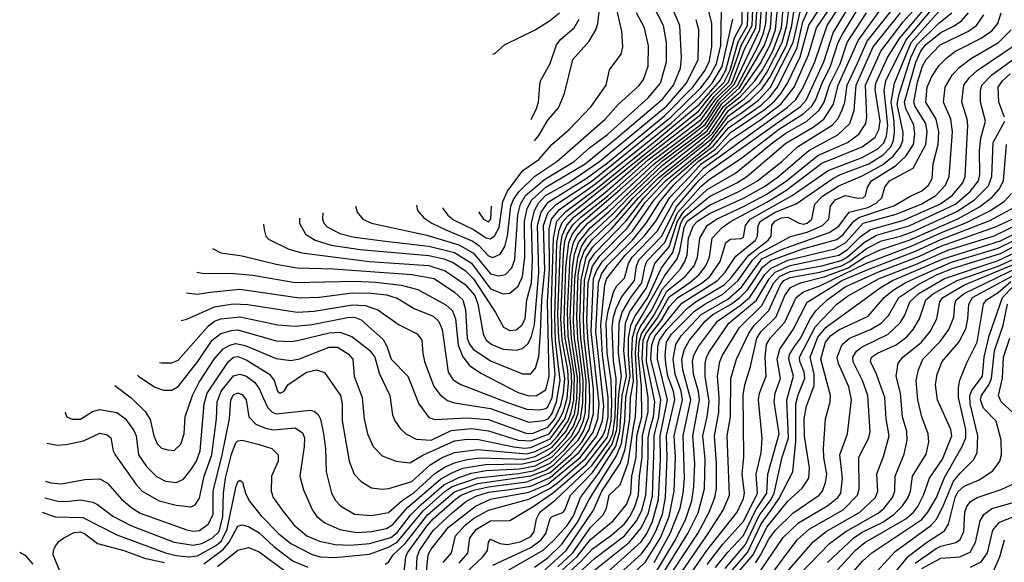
# Model space of a CAD drawing. Extents: x 997028 to 1115134, y 536408 to 618974.
# Tile 284 of 473: x 1014268 to 1018903, y 591760 to 594313. Entities that reach past the tile are written whole.
import ezdxf

# ---------------------------------------------------------------- set-up
doc = ezdxf.new("R2010")
doc.units = 0

msp = doc.modelspace()

# ---------------------------------------------------------------- linework, layer by layer
at = {"layer": '0CON10XD'}
for points in [[(1016692.3, 593742.6), (1016712.5, 593767.5), (1016755, 593840.4), (1016805, 593898.5), (1016832.3, 593965), (1016871.5, 594125), (1016948.9, 594211.1), (1016980.6, 594265), (1016989.3, 594295), (1017020.5, 594549.5)], [(1015027.6, 592898.2), (1015055, 592903.2), (1015185, 592961.6), (1015273.8, 592976.2), (1015342.6, 592972.6), (1015575, 592936.8), (1015655, 592940.9), (1015835, 592971.4), (1015895, 592967.6), (1015955, 592947.7), (1016055, 592877.5), (1016139.6, 592835), (1016161.2, 592805), (1016166.6, 592743.4), (1016174.1, 592705), (1016217.5, 592587.5), (1016247.2, 592547.2), (1016281.7, 592521.7), (1016315, 592509.8), (1016485, 592483.2), (1016665, 592419.4), (1016735, 592426.9), (1016755.4, 592435), (1016775, 592460.7), (1016795.3, 592514.7), (1016812.8, 592615), (1016791.4, 592801.4), (1016787, 592915), (1016797.6, 593262.4), (1016807.6, 593322.4), (1016822.1, 593357.9), (1016850.5, 593389.5), (1017465, 593884), (1017527.8, 593962.2), (1017585, 594019.4), (1017612.4, 594075), (1017650.5, 594209.5), (1017694.5, 594285), (1017702.2, 594485)], [(1015988.6, 591751.4), (1016005, 591760.5), (1016025.9, 591795), (1016082.3, 591847.7), (1016189.8, 591985), (1016315, 592091.7), (1016425, 592130.7), (1016675, 592166.2), (1016745, 592193.6), (1016785, 592220.3), (1016897.7, 592335), (1016922.9, 592377.1), (1016946.8, 592445), (1016952.8, 592515), (1016950.9, 592595), (1016925.3, 592814.7), (1016921.8, 592905), (1016926.8, 593085), (1016949.9, 593175), (1016975.1, 593215), (1017123.4, 593366.6), (1017206.6, 593475), (1017304.3, 593575), (1017429.8, 593675), (1017525, 593752), (1017605, 593860.3), (1017706.4, 593933.6), (1017762.4, 593987.6), (1017799.7, 594040.3), (1017878.2, 594191.8), (1017903.1, 594285), (1017935, 594501.6)], [(1017145.8, 593005), (1017197.6, 593075), (1017212, 593155), (1017222, 593178), (1017306.1, 593263.9), (1017365.4, 593404.6), (1017475, 593528.1), (1017515, 593562.7), (1017662.2, 593657.8), (1017845, 593799), (1017955, 593868.2), (1017995.6, 593905), (1018014.7, 593935), (1018045.5, 594014.5), (1018085.9, 594095), (1018121.2, 594205), (1018141.5, 594245), (1018287.3, 594485)], [(1014373.7, 591996.3), (1014435, 591973.9), (1014565, 591970.5), (1014725, 591889.7), (1014954.7, 591804.7), (1015005, 591791.5), (1015065, 591786), (1015105, 591790), (1015195, 591840.7), (1015218.6, 591861.4), (1015244.6, 591915), (1015285, 592111.2), (1015295, 592138), (1015305, 592146.2), (1015316.6, 592136.6), (1015330.8, 592085), (1015348.5, 592048.5), (1015405, 591978.2), (1015486.8, 591895), (1015545, 591848.4), (1015645, 591796.2), (1015685, 591786.1), (1015752.1, 591782.1), (1015915, 591797.9), (1016005, 591831.5), (1016045, 591855.3), (1016167.2, 592002.7), (1016271.5, 592095), (1016304, 592116), (1016423.3, 592156.7), (1016617.2, 592177.2), (1016685, 592190.4), (1016765, 592226.9), (1016835, 592290.7), (1016899.1, 592370.9), (1016922.5, 592425), (1016931.7, 592468.3), (1016934.4, 592615), (1016909.8, 592815), (1016905.7, 592905), (1016910.9, 593089.1), (1016935.6, 593195), (1016966.6, 593243.4), (1017058.1, 593331.9), (1017181, 593475), (1017275, 593569), (1017485, 593734.9), (1017530.6, 593779.4), (1017604.4, 593885), (1017679.4, 593940.6), (1017752.4, 594015), (1017785.4, 594064.6), (1017857.6, 594205), (1017880.2, 594285), (1017904, 594475)], [(1014395.7, 592319.7), (1014445, 592311.6), (1014486.4, 592313.6), (1014567.9, 592332.1), (1014645, 592366.7), (1014679.7, 592359.7), (1014696.9, 592345), (1014708.5, 592285), (1014717.9, 592265), (1014815.9, 592125.9), (1014845, 592093.9), (1014925, 592049.8), (1015005, 592028.6), (1015075, 592020.8), (1015095, 592030.9), (1015115, 592061.1), (1015136.6, 592165), (1015172.6, 592265), (1015195.2, 592435), (1015198.5, 592515), (1015217, 592565), (1015275, 592637.5), (1015305, 592645.2), (1015335.4, 592635), (1015375, 592605.3), (1015397.5, 592575), (1015412.8, 592537.2), (1015436, 592486), (1015455, 592467.7), (1015475, 592458.8), (1015635, 592475.9), (1015655, 592470.8), (1015673.8, 592455), (1015683.8, 592433.8), (1015698.6, 592365), (1015707.4, 592295), (1015710.8, 592185), (1015736.5, 592085), (1015755, 592050.5), (1015779.1, 592025), (1015845, 591985.8), (1015925, 591979.3), (1016005, 591994.8), (1016069, 592051), (1016125, 592088.6), (1016222.1, 592177.9), (1016271, 592209), (1016320.2, 592229.8), (1016375, 592244.1), (1016435, 592250.9), (1016645, 592245.4), (1016695, 592256.9), (1016775, 592301.4), (1016838.8, 592375), (1016879.7, 592455), (1016891.5, 592528.5), (1016894.2, 592625), (1016865.8, 592815), (1016860.3, 592915), (1016870.5, 593145), (1016880.7, 593209.3), (1016898.5, 593265), (1016955, 593335.4), (1017041.2, 593408.8), (1017293.2, 593646.8), (1017475, 593781.5), (1017505, 593809.8), (1017573.4, 593916.6), (1017657.1, 593992.9), (1017775, 594193.7), (1017802.2, 594275), (1017814.5, 594435)], [(1014483.2, 592466.9), (1014482.5, 592465), (1014490, 592445), (1014515, 592433.8), (1014553.8, 592433.8), (1014610.3, 592469.8), (1014645, 592478.2), (1014724.8, 592464.8), (1014765, 592436.7), (1014805, 592379.2), (1014816.1, 592355), (1014827.4, 592265), (1014865, 592210.7), (1014912.8, 592162.8), (1014955, 592142.1), (1015005, 592134.7), (1015038.9, 592151.1), (1015074.3, 592195), (1015100, 592235), (1015118.2, 592285), (1015137.3, 592505), (1015150.6, 592555), (1015251.7, 592705), (1015275, 592724.4), (1015295, 592727.5), (1015335, 592713), (1015444.1, 592645), (1015466.2, 592615), (1015482.5, 592565), (1015495, 592555.8), (1015513.8, 592565), (1015530, 592595), (1015618.2, 592655), (1015665, 592666), (1015703.6, 592653.6), (1015778.1, 592545), (1015786.1, 592505), (1015786.8, 592425), (1015818.8, 592235), (1015842.1, 592175), (1015875, 592139.4), (1015925, 592110.5), (1015975, 592103.8), (1016006.4, 592106.4), (1016115, 592139.5), (1016200.9, 592219.1), (1016257.7, 592252.3), (1016315, 592276.2), (1016425, 592290.2), (1016655, 592270.2), (1016695, 592280.8), (1016765, 592316.1), (1016802.3, 592355), (1016849.5, 592425), (1016865, 592464.5), (1016876.3, 592523.7), (1016880.6, 592635), (1016849.8, 592825), (1016846.7, 592945), (1016860, 593195), (1016875, 593264.5), (1016892.3, 593297.7), (1016942.5, 593355), (1017035, 593430.7), (1017254.8, 593635), (1017495, 593819.2), (1017564.2, 593925), (1017646.7, 594003.3), (1017747.9, 594195), (1017770.3, 594249.7), (1017780.5, 594295), (1017790.8, 594455)], [(1014715.6, 592591.8), (1014793.4, 592533.4), (1014858.7, 592468.7), (1014882.1, 592432.1), (1014899.1, 592355), (1014915, 592317.8), (1014935, 592297.5), (1014965, 592288.5), (1014995, 592285.5), (1015026.9, 592315), (1015042.9, 592365), (1015046.8, 592445), (1015081.1, 592545), (1015113.1, 592606.9), (1015183.8, 592715), (1015226.5, 592763.5), (1015257.8, 592782.2), (1015285, 592789.1), (1015329.9, 592779.9), (1015475, 592719.1), (1015545, 592709.8), (1015585, 592716.5), (1015725, 592771.9), (1015765, 592771.7), (1015815, 592740.2), (1015837.1, 592715), (1015843.5, 592635), (1015881.2, 592535), (1015889.1, 592435), (1015906, 592365), (1015931.8, 592305), (1015975, 592260.9), (1016041.2, 592235), (1016105, 592227.8), (1016166.3, 592263.7), (1016315, 592331.2), (1016375, 592339.6), (1016427.9, 592337.9), (1016595, 592302.7), (1016645, 592297.4), (1016675, 592300.7), (1016765, 592340.4), (1016834.4, 592435), (1016859.2, 592515), (1016867.3, 592605), (1016863.6, 592665), (1016835.9, 592815), (1016830.7, 592895), (1016839.5, 593145), (1016853.6, 593265), (1016871.2, 593305), (1016910.5, 593355), (1017095, 593513.7), (1017254.6, 593655), (1017475, 593820.1), (1017505, 593854.2), (1017555.9, 593934.1), (1017632.5, 594007.5), (1017752.1, 594265), (1017767.8, 594465)], [(1014822.8, 592640), (1014828.2, 592635), (1014905, 592584), (1014945, 592570.4), (1014985, 592569.2), (1015015, 592587.7), (1015107.5, 592705), (1015175, 592804.3), (1015215, 592836.3), (1015265, 592851.2), (1015295, 592853.2), (1015475, 592802.4), (1015545, 592798.8), (1015576.7, 592803.3), (1015725, 592839.4), (1015775, 592841.9), (1015831.9, 592821.9), (1015915, 592757.6), (1015940.6, 592725), (1015960.4, 592650.4), (1016011.3, 592545), (1016023.5, 592453.5), (1016033.8, 592425), (1016059.3, 592389.3), (1016085.6, 592365), (1016135, 592339.3), (1016205, 592334.3), (1016299.5, 592380.5), (1016395, 592389.9), (1016475, 592378.8), (1016615, 592334), (1016675, 592330.8), (1016761, 592365), (1016805.3, 592425), (1016826.5, 592466.5), (1016845, 592531.8), (1016852.1, 592605), (1016848.5, 592665), (1016822, 592805), (1016816.1, 592905), (1016828.2, 593215), (1016835, 593271), (1016846.1, 593303.9), (1016873, 593347), (1016911.5, 593385), (1017035, 593483), (1017227, 593653), (1017476.5, 593843.5), (1017547.2, 593942.8), (1017620.4, 594015), (1017680.7, 594175), (1017733.7, 594275), (1017746.7, 594475)], [(1014926.9, 592700.6), (1014935, 592697.8), (1014985, 592697.8), (1015015, 592711.6), (1015157.5, 592872.5), (1015185, 592894.1), (1015215, 592906.1), (1015305, 592915.2), (1015483, 592877), (1015565, 592871.2), (1015645, 592879), (1015811.9, 592911.9), (1015845, 592913.8), (1015875, 592900.9), (1015978.7, 592808.7), (1015997.2, 592777.2), (1016017, 592715), (1016095.9, 592635), (1016147.3, 592505), (1016195, 592440.9), (1016222, 592432), (1016375, 592439), (1016475, 592431.7), (1016655, 592366.1), (1016685, 592367.8), (1016755, 592395.7), (1016787.6, 592435), (1016815, 592499.1), (1016829, 592555), (1016834.9, 592625), (1016805.6, 592815), (1016801.8, 592928.2), (1016813.8, 593246.2), (1016822.1, 593297.9), (1016843.3, 593346.7), (1016878.9, 593385), (1017025, 593500.1), (1017203.5, 593655), (1017475, 593866.9), (1017537.9, 593952.1), (1017605, 594018.6), (1017649.2, 594140.8), (1017666.4, 594195), (1017715.7, 594285), (1017723.8, 594475)], [(1015053.5, 593027.8), (1015105, 593021.8), (1015165, 593031.5), (1015305, 593045.2), (1015585, 593003.8), (1015677.5, 593007.5), (1015835, 593027.1), (1015925, 593026.9), (1015995, 593017.8), (1016045, 593002.8), (1016125, 592953.6), (1016215, 592917.3), (1016242.1, 592892.1), (1016257.2, 592855), (1016285.9, 592655), (1016308.3, 592618.3), (1016345, 592596.4), (1016565, 592511.1), (1016655, 592479.9), (1016715, 592477.7), (1016745, 592483.9), (1016755, 592492.1), (1016775.5, 592535.5), (1016789.3, 592645), (1016773.6, 592825), (1016772.4, 592985), (1016780.6, 593285), (1016797.2, 593365), (1016839.2, 593410.8), (1016980.5, 593515), (1017251.8, 593735), (1017468.2, 593915), (1017564.5, 594025), (1017592.5, 594075), (1017633, 594227), (1017669.4, 594295), (1017670.2, 594475)], [(1015695.6, 593404.5), (1015693.4, 593375), (1015700.3, 593355), (1015715, 593338.2), (1015775, 593307.6), (1015845, 593290.2), (1015989.9, 593270.1), (1016195, 593247.3), (1016315, 593217.1), (1016395, 593167.8), (1016485, 593046.2), (1016545, 593022.5), (1016575, 593025.7), (1016615, 593059.4), (1016634.9, 593105.1), (1016646.5, 593195), (1016644.6, 593365), (1016657.8, 593425), (1016677, 593463), (1016745.2, 593524.8), (1016930.3, 593635), (1017085, 593761), (1017295, 593939.7), (1017345.4, 594005), (1017379.5, 594085), (1017384.5, 594135.5), (1017375.6, 594285), (1017307.5, 594447.5)], [(1014387, 592063.7), (1014447.1, 592047.1), (1014485, 592045.6), (1014555, 592054.4), (1014612.9, 592042.9), (1014635, 592032.5), (1014707.2, 591977.2), (1014795, 591931), (1014995, 591854.1), (1015085, 591839.7), (1015125, 591848.9), (1015175, 591872.9), (1015206.5, 591905), (1015224.9, 591975), (1015227, 592085), (1015237.1, 592155), (1015265, 592268.8), (1015285, 592321.2), (1015295, 592331.5), (1015315.3, 592334.7), (1015395.7, 592314.3), (1015454.5, 592295), (1015484.6, 592265), (1015485.3, 592235), (1015454.1, 592165), (1015451.9, 592095), (1015461.8, 592065), (1015505, 592003.8), (1015560, 591935), (1015620, 591885), (1015678.9, 591858.9), (1015753.7, 591843.7), (1015825, 591840.5), (1015915, 591848), (1016015, 591877.1), (1016045, 591900.7), (1016107.7, 591982.3), (1016157.7, 592032.3), (1016265, 592124.6), (1016335, 592159.6), (1016395, 592179.9), (1016465, 592192.2), (1016620.4, 592199.6), (1016695, 592214.4), (1016775, 592256.5), (1016866.7, 592353.3), (1016907.9, 592435), (1016919.3, 592510.7), (1016920.5, 592615), (1016895, 592815), (1016890.4, 592915), (1016898, 593112), (1016909, 593175), (1016926.3, 593223.7), (1016963, 593277), (1017076.1, 593383.9), (1017156.3, 593475), (1017285, 593599.3), (1017515, 593781.2), (1017595, 593899.3), (1017660.7, 593949.3), (1017729.3, 594025), (1017765, 594076.2), (1017813.3, 594165), (1017853.8, 594275), (1017865, 594400)], [(1014389.8, 592142.3), (1014415, 592133.9), (1014465, 592128.9), (1014575, 592149.2), (1014645, 592151.8), (1014681.4, 592131.4), (1014747.4, 592057.4), (1014795.8, 592015.8), (1014835, 591991.7), (1015055, 591912.2), (1015085, 591906.1), (1015115, 591909), (1015155, 591938.7), (1015178.3, 591985), (1015179.1, 592095), (1015221.5, 592265), (1015255.2, 592435), (1015262.8, 592525), (1015275, 592547.6), (1015295, 592556.8), (1015317.5, 592547.5), (1015334.8, 592524.8), (1015347.4, 592445), (1015380.1, 592410.1), (1015425, 592391.1), (1015463.8, 592383.8), (1015565, 592392.4), (1015599.3, 592369.3), (1015608.3, 592345), (1015608, 592305), (1015586.8, 592165), (1015605, 592101.2), (1015646.1, 592005), (1015666.9, 591975), (1015705.2, 591945.2), (1015775, 591913.4), (1015855, 591899.3), (1015925, 591904.8), (1015995, 591919.4), (1016025, 591937.7), (1016093.1, 592016.9), (1016249.3, 592150.7), (1016300.1, 592179.9), (1016355, 592202), (1016459.6, 592220.4), (1016635, 592222.5), (1016705, 592239.2), (1016755, 592264.1), (1016785, 592287.8), (1016838.1, 592345), (1016875, 592400.5), (1016897.7, 592462.3), (1016907.3, 592562.7), (1016905.5, 592645), (1016880.4, 592815), (1016875.3, 592895), (1016881.2, 593095), (1016895, 593191.9), (1016913.7, 593246.3), (1016938.5, 593285), (1017061.1, 593398.9), (1017138.3, 593481.7), (1017295, 593628.7), (1017505, 593790), (1017581, 593905), (1017662.5, 593975), (1017754.8, 594105), (1017801.9, 594195), (1017825.6, 594265), (1017839.7, 594415)], [(1015849, 593435.6), (1015856.8, 593406.8), (1015884.3, 593375), (1015924.2, 593355), (1016185, 593299.1), (1016335, 593253.8), (1016405, 593214.3), (1016485, 593117.5), (1016521.9, 593108.1), (1016555, 593113.2), (1016584.4, 593145), (1016599.2, 593185), (1016612.6, 593395), (1016625.3, 593445), (1016649.8, 593485), (1016738.6, 593561.4), (1016877.9, 593645), (1016950.4, 593709.6), (1017035, 593772.9), (1017227, 593945), (1017284.8, 594015), (1017313.7, 594115), (1017313.7, 594205), (1017299.1, 594285), (1017233.9, 594413.9)], [(1016136.8, 591725), (1016139.4, 591785), (1016150, 591815), (1016215, 591908.9), (1016305, 591994.6), (1016366.4, 592043.6), (1016415, 592071), (1016475, 592089.7), (1016575, 592102.9), (1016675, 592118.4), (1016765, 592159.3), (1016901.4, 592278.6), (1016967.5, 592372.5), (1016989.9, 592435), (1016995.6, 592505), (1016958.8, 592845), (1016968.8, 593095), (1016985, 593134.6), (1017011.9, 593175), (1017152.5, 593317.5), (1017255.1, 593464.9), (1017335, 593554.6), (1017450.6, 593655), (1017532.8, 593717.2), (1017605, 593804.6), (1017759, 593911), (1017800.4, 593949.6), (1017835.4, 593995), (1017928.1, 594181.9), (1017955, 594302.6), (1017996.7, 594395)], [(1016824.2, 591725), (1016893.1, 591786.9), (1016955, 591867), (1017062, 591955), (1017125, 592031.6), (1017145.9, 592085), (1017150.4, 592165), (1017170, 592255), (1017174.2, 592355), (1017197, 592445), (1017194.9, 592585), (1017182, 592735), (1017184.3, 592795), (1017195, 592834.4), (1017255, 592923.5), (1017315, 593035.7), (1017400.9, 593105), (1017442.9, 593155), (1017459.6, 593195), (1017469.6, 593285), (1017504.5, 593345), (1017547.8, 593375), (1017675, 593433.2), (1017785, 593492.7), (1017878.3, 593555), (1018026, 593674), (1018165, 593735.5), (1018219.3, 593775), (1018251.1, 593825), (1018256.5, 593855), (1018250.6, 594005), (1018321.7, 594165), (1018427.4, 594302.6), (1018520.7, 594405)], [(1015175.2, 593236.2), (1015215, 593216.2), (1015315, 593201.6), (1015475, 593162.8), (1015575, 593145.5), (1015745, 593140.7), (1016115, 593114.6), (1016218.9, 593095), (1016315, 593031.2), (1016354.6, 592994.6), (1016367.4, 592947.4), (1016374.4, 592815), (1016385, 592786.8), (1016403.4, 592763.4), (1016485, 592707.2), (1016635, 592645.9), (1016675, 592646.2), (1016696.8, 592673.2), (1016711.7, 592728.3), (1016720.6, 592840.6), (1016726.5, 592995), (1016740.1, 593135), (1016734.5, 593345), (1016755, 593403.5), (1016794.7, 593445.3), (1016963.2, 593555), (1017335, 593855.9), (1017475, 593992.4), (1017516, 594045), (1017548.6, 594105), (1017569.3, 594190.7), (1017572.6, 594355)], [(1015416, 593350.2), (1015418.5, 593325), (1015426.7, 593295), (1015439.5, 593279.5), (1015535, 593233.4), (1015595.8, 593215.8), (1015755.3, 593195.3), (1015915, 593175.9), (1016195, 593156.6), (1016270.6, 593130.6), (1016365, 593067), (1016411.2, 593015), (1016425.4, 592975), (1016449.4, 592835), (1016464.7, 592805), (1016490.4, 592785), (1016545, 592762.7), (1016605, 592757.3), (1016635, 592765.9), (1016661.4, 592788.6), (1016677.5, 592822.5), (1016691.3, 592878.7), (1016711.8, 593125), (1016706.2, 593345), (1016723.1, 593406.9), (1016756, 593454), (1016935.6, 593565), (1017035, 593639.8), (1017305, 593862.5), (1017436.6, 593995), (1017495.1, 594075), (1017515, 594120), (1017526.5, 594185), (1017526.2, 594295), (1017509.7, 594365)], [(1016078.7, 591715), (1016086.3, 591785), (1016094.3, 591805), (1016185, 591929.3), (1016215, 591965.1), (1016318.3, 592055), (1016346.2, 592075), (1016405, 592099.5), (1016475, 592115.3), (1016655, 592138.1), (1016765, 592182.8), (1016862.5, 592267.5), (1016914.3, 592325.7), (1016948.4, 592385), (1016969.9, 592460.1), (1016970, 592575), (1016943.8, 592795), (1016938.9, 592895), (1016943.7, 593075), (1016965, 593152.9), (1016998.6, 593201.4), (1017128.2, 593331.8), (1017215, 593453.8), (1017307.7, 593555), (1017516.6, 593723.4), (1017605, 593833.4), (1017671.6, 593878.4), (1017746.9, 593935), (1017802.1, 593995), (1017908.9, 594205), (1017950.2, 594385)], [(1016135.5, 593440.7), (1016140.9, 593415), (1016170.6, 593380.6), (1016208.5, 593355), (1016275, 593324.9), (1016400.9, 593270.9), (1016429.8, 593249.8), (1016475, 593202), (1016495, 593193.9), (1016530, 593210), (1016551.9, 593245), (1016565, 593294.2), (1016580.9, 593435), (1016593, 593467), (1016617.5, 593502.5), (1016693.1, 593576.9), (1016797, 593645), (1017025, 593844.8), (1017085.7, 593914.3), (1017185, 594002.8), (1017205, 594032.2), (1017226.6, 594095), (1017229.2, 594189.2), (1017209.8, 594275), (1017171.4, 594345)], [(1016182.9, 591715), (1016190.9, 591795), (1016205, 591821.1), (1016287, 591925), (1016414.7, 592024.7), (1016485, 592057.1), (1016665, 592090.2), (1016755, 592127.8), (1016906.4, 592253.6), (1016985.5, 592355), (1017012.4, 592425), (1017018.6, 592495), (1016980.6, 592845), (1016992.7, 593075), (1017006.7, 593115), (1017035, 593158), (1017153.7, 593276.3), (1017217.6, 593355), (1017280, 593455), (1017346.5, 593535), (1017462.2, 593645), (1017544.8, 593705.2), (1017615, 593781.8), (1017777.9, 593892.1), (1017821.2, 593928.8), (1017853, 593967), (1017882.6, 594015), (1017941.8, 594138.2), (1017982.9, 594287.1), (1018041.2, 594375)], [(1016257, 591605), (1016449.3, 591785), (1016470.5, 591815), (1016475.5, 591854.5), (1016485, 591869.4), (1016528.1, 591848.1), (1016565, 591843), (1016625, 591856.4), (1016675, 591881.9), (1016690.5, 591905), (1016701, 591965), (1016717.1, 591995), (1016788.4, 592051.6), (1016962.7, 592217.3), (1017043.5, 592326.5), (1017060.1, 592365), (1017071.1, 592445), (1017076.1, 592625), (1017063.8, 592706.2), (1017057.2, 592865), (1017063.3, 592915), (1017075.8, 592954.2), (1017102, 593008), (1017161.8, 593085), (1017171.7, 593155), (1017184.3, 593185), (1017291.6, 593295), (1017358.6, 593431.4), (1017465, 593555.6), (1017515, 593602.3), (1017944.3, 593905), (1017970, 593935), (1017997.1, 593992.9), (1018053.3, 594115), (1018098.4, 594251.6), (1018161.1, 594355)], [(1016260, 593428.1), (1016260.4, 593425), (1016283.1, 593393.1), (1016310.6, 593370.6), (1016405, 593326.4), (1016465, 593287.2), (1016485, 593282.4), (1016505, 593297.1), (1016525.1, 593334.9), (1016542.3, 593457.7), (1016563.9, 593506.1), (1016637.3, 593602.7), (1016711.6, 593655), (1016773.7, 593726.3), (1016855, 593795.9), (1016958.7, 593905), (1017029.6, 594005), (1017045, 594076.7), (1017099.8, 594150.2), (1017107.3, 594185), (1017103.1, 594256.9), (1017080.6, 594355)], [(1016261.2, 591758.8), (1016301.8, 591805), (1016319.5, 591885), (1016364.9, 591935.1), (1016405, 591965.7), (1016475, 592005.6), (1016665, 592056.1), (1016763.6, 592106.4), (1016798.1, 592131.9), (1016931.4, 592248.6), (1017013.9, 592355), (1017026.2, 592385), (1017037.9, 592445), (1017037.9, 592535), (1017011.2, 592735), (1017004.2, 592875), (1017022.9, 593065), (1017031.6, 593095), (1017119.2, 593205), (1017208.6, 593295), (1017263.3, 593365), (1017327.8, 593475), (1017422.4, 593575), (1017476.9, 593635), (1017553.2, 593686.8), (1017615, 593748), (1017751.3, 593838.7), (1017851.2, 593915), (1017914.4, 593995.6), (1017982.4, 594147.6), (1018019.3, 594275), (1018074.7, 594355)], [(1016337.4, 591755), (1016377.6, 591802.4), (1016386.9, 591875), (1016419.1, 591915), (1016485, 591954.8), (1016575, 591956.4), (1016685, 592021.7), (1016781.2, 592088.8), (1016935, 592220.2), (1017035, 592348.4), (1017053.3, 592425), (1017056.1, 592505), (1017052, 592615), (1017033.4, 592745), (1017029.9, 592885), (1017038, 592942), (1017064.6, 593035), (1017079.7, 593060.3), (1017115, 593096.7), (1017134.3, 593165), (1017151.1, 593195), (1017270.2, 593319.8), (1017345.6, 593454.4), (1017487.8, 593615), (1017880.8, 593899.2), (1017922.5, 593937.5), (1017953.2, 593986.8), (1018011.8, 594115), (1018068.8, 594285), (1018120.6, 594365)], [(1016496.2, 594150.6), (1016505, 594154), (1016550, 594195), (1016695, 594265.4), (1016762.8, 594307.2), (1016809.1, 594345)], [(1016554.7, 591715), (1016732.7, 591817.3), (1016784.6, 591865), (1016845, 591933.6), (1016875, 591978.1), (1016907.6, 592065), (1016992.8, 592177.2), (1017074.5, 592305.5), (1017093.9, 592375), (1017104.9, 592545.1), (1017124.2, 592635), (1017112.9, 592757.1), (1017120.7, 592885), (1017141.2, 592938.8), (1017219.1, 593050.9), (1017241.7, 593111.7), (1017258.3, 593165), (1017326, 593244), (1017365, 593365), (1017395, 593411.1), (1017505, 593514.5), (1017638.8, 593591.2), (1017813.3, 593735), (1017875, 593778.9), (1017974, 593836), (1018032.1, 593887.9), (1018055.1, 593925), (1018081.3, 594005), (1018131, 594105), (1018164, 594205), (1018255.4, 594344.6)], [(1016692.5, 591737.5), (1016755, 591781.1), (1016820.4, 591845), (1016893.2, 591945), (1016948.8, 592055), (1017078.5, 592261.5), (1017100.8, 592319.2), (1017117.5, 592425), (1017121.7, 592535), (1017142.4, 592635), (1017133.6, 592735), (1017135, 592815), (1017145.3, 592874.7), (1017163.4, 592916.6), (1017225, 593006.4), (1017287.5, 593142.5), (1017342.6, 593217.4), (1017380.6, 593355), (1017395, 593381.5), (1017515, 593480.7), (1017644.8, 593545), (1017692.1, 593575), (1017875, 593732.4), (1018003, 593807), (1018053.5, 593845), (1018099.1, 593915), (1018121.8, 594005), (1018184.9, 594145.1), (1018214.9, 594215.1), (1018332, 594375)], [(1016709.4, 591695), (1016841.1, 591815), (1016969.1, 592005), (1017008.5, 592095), (1017094.9, 592225.1), (1017118.5, 592291.5), (1017139.8, 592435), (1017143.4, 592533.4), (1017157.9, 592612.1), (1017150.5, 592735), (1017153.6, 592816.4), (1017168.7, 592871.3), (1017199.4, 592920.6), (1017305, 593109.7), (1017362.9, 593187.1), (1017376.1, 593223.9), (1017397.1, 593335), (1017410.7, 593365), (1017515, 593439.9), (1017654.3, 593505), (1017741.7, 593555), (1017855.6, 593645), (1017930.6, 593715), (1018093.8, 593816.2), (1018121.3, 593848.7), (1018140.9, 593889.1), (1018152.1, 593925), (1018163.6, 594005), (1018212.3, 594107.7), (1018258.3, 594211.7), (1018380, 594365)], [(1016801, 591739), (1016872.3, 591805), (1016955, 591923.1), (1017016.5, 591985), (1017030.6, 592015), (1017043.9, 592075), (1017095, 592123.8), (1017132.9, 592227.1), (1017157.3, 592397.3), (1017167.4, 592445), (1017175.3, 592604.7), (1017166.5, 592745), (1017175.8, 592834.2), (1017191.3, 592868.7), (1017242.8, 592945), (1017295, 593047.3), (1017378.8, 593141.2), (1017398.4, 593171.6), (1017409.8, 593205), (1017417.5, 593285), (1017440.5, 593345), (1017459.3, 593365), (1017515, 593400.3), (1017675, 593472.4), (1017775, 593528.5), (1017839.8, 593575), (1017983.2, 593696.8), (1018119.5, 593770.5), (1018175.8, 593824.2), (1018197.1, 593885), (1018206.2, 594005), (1018286.9, 594185), (1018415.2, 594344.8)], [(1016845, 591705.8), (1016908.4, 591761.6), (1016965, 591823.3), (1017055, 591887.8), (1017115, 591941.4), (1017141, 591975), (1017162.9, 592017.1), (1017181.9, 592075), (1017185.6, 592165), (1017198.9, 592255), (1017200.7, 592355), (1017227.5, 592467.5), (1017226.7, 592535), (1017198.9, 592715), (1017203.8, 592805), (1017216.1, 592835), (1017270.6, 592909.4), (1017325, 593008.4), (1017423.8, 593076.2), (1017466.7, 593113.3), (1017498.3, 593155), (1017516.3, 593195), (1017528.9, 593285), (1017575, 593335.9), (1017617, 593365), (1017785, 593454.4), (1017875, 593509.3), (1018045, 593638), (1018235, 593714.1), (1018295, 593760.2), (1018312.7, 593795), (1018318.7, 593835), (1018296, 593985), (1018298.7, 594015), (1018353.5, 594135), (1018410.3, 594225), (1018544.6, 594385)], [(1016875, 591686.8), (1016975, 591777.8), (1017115.9, 591884.1), (1017173.5, 591956.5), (1017196.7, 592005), (1017215.6, 592075), (1017227.6, 592255), (1017226.7, 592345), (1017234.5, 592384.5), (1017251.6, 592445), (1017257.9, 592515), (1017218.6, 592705), (1017221.4, 592795), (1017235, 592827.8), (1017286.5, 592895), (1017327, 592963), (1017366.1, 593005), (1017481.3, 593075), (1017517.1, 593105), (1017566.3, 593175), (1017592.6, 593265), (1017615, 593280), (1017665, 593283.2), (1017675, 593290), (1017685.2, 593345), (1017707.8, 593375), (1017904.5, 593485.5), (1018075, 593603.1), (1018235, 593663.9), (1018308.6, 593705), (1018336.6, 593733.4), (1018348.6, 593765), (1018354.4, 593815), (1018338.4, 593981.6), (1018345.6, 594025), (1018442, 594218), (1018570.3, 594369.7)], [(1016940.7, 591569.3), (1017195, 591799.3), (1017235, 591853.2), (1017265, 591910), (1017293.7, 591986.3), (1017308.3, 592065), (1017316.3, 592255), (1017312.6, 592355), (1017352.5, 592525), (1017346, 592565), (1017320, 592635), (1017309.3, 592695), (1017306.4, 592735), (1017313.1, 592795), (1017337.4, 592832.6), (1017445, 592941.1), (1017493.3, 592975), (1017578.6, 593021.4), (1017651.3, 593085), (1017718.4, 593181.6), (1017752.7, 593215), (1017896.9, 593293.1), (1017975, 593312.4), (1018048.3, 593345), (1018077.5, 593375), (1018086, 593435), (1018107, 593465), (1018155, 593485.9), (1018215, 593472.6), (1018238.5, 593475), (1018249.7, 593485), (1018260, 593525), (1018278.7, 593555), (1018390.7, 593625), (1018439.5, 593670.5), (1018475.5, 593725), (1018482.8, 593775), (1018477.4, 593817.4), (1018439.7, 593895), (1018433.8, 593925), (1018487.1, 594112.9), (1018510.1, 594165), (1018532.2, 594195), (1018605, 594253), (1018666.7, 594283.3), (1018702, 594308), (1018734.7, 594345.3)], [(1016975, 591722.4), (1017139.7, 591855), (1017195, 591922.8), (1017227.9, 591992.1), (1017246.9, 592073.1), (1017254.4, 592314.4), (1017254.8, 592355), (1017276.9, 592445), (1017287.1, 592525), (1017240, 592715), (1017243.4, 592785), (1017260.3, 592825), (1017385, 592978.4), (1017553.8, 593085), (1017589.2, 593125), (1017640.2, 593199.8), (1017731.4, 593275), (1017741.7, 593295), (1017744, 593345), (1017755.8, 593365), (1017825, 593406.8), (1017923.8, 593446.2), (1018096, 593565), (1018135, 593585.3), (1018265, 593634.3), (1018332.6, 593677.4), (1018369, 593715), (1018381.6, 593745), (1018386.8, 593783.2), (1018384.9, 593835.1), (1018370.5, 593925), (1018386.2, 594015), (1018465.5, 594205), (1018608.2, 594365)], [(1017255, 591759.1), (1017331, 591895), (1017377.9, 592015), (1017392, 592085), (1017397.2, 592155), (1017391, 592355), (1017428, 592525), (1017390.1, 592665), (1017386, 592715), (1017397.7, 592762.3), (1017421, 592805), (1017495.1, 592895), (1017531.2, 592925), (1017615, 592972.9), (1017655, 593003.3), (1017695, 593042.4), (1017724.7, 593085.3), (1017765, 593148.1), (1017805, 593179.4), (1017955, 593234.4), (1018115, 593279.3), (1018145, 593301.7), (1018195.5, 593364.5), (1018218, 593382), (1018383.3, 593436.7), (1018458.4, 593481.6), (1018515, 593506.9), (1018546.4, 593533.6), (1018564.4, 593565), (1018568.1, 593635), (1018591.6, 593725), (1018595.1, 593785), (1018582.5, 593845), (1018534.5, 593925), (1018541, 593995), (1018562.6, 594045), (1018595, 594095.3), (1018634.6, 594135.4), (1018674.4, 594164.4), (1018795, 594226.6), (1018845, 594261), (1018872.7, 594295), (1018889.1, 594345)], [(1017959, 593351), (1017975.8, 593355), (1017996.9, 593375), (1018011.7, 593445), (1018047.4, 593482.6), (1018125, 593531.8), (1018235, 593578.5), (1018329.6, 593630.4), (1018379.7, 593670.3), (1018414.9, 593715), (1018425.1, 593745), (1018427.6, 593782.4), (1018399.7, 593915), (1018407.8, 593962.2), (1018464, 594135), (1018491.1, 594195), (1018595, 594296.9), (1018657.1, 594345)], [(1015101.7, 593125.5), (1015135, 593118.6), (1015259.9, 593120.1), (1015365, 593111), (1015565, 593077), (1015845, 593082.5), (1015945, 593077.9), (1016063.5, 593063.5), (1016143.3, 593043.3), (1016275, 592971.1), (1016305, 592942.9), (1016319.9, 592905), (1016332, 592782), (1016355, 592727.3), (1016386, 592686), (1016439.8, 592649.8), (1016615, 592559.4), (1016665, 592542.5), (1016701.4, 592545), (1016745, 592570.7), (1016761.2, 592635), (1016753, 592985), (1016762.7, 593142.7), (1016761.4, 593328.6), (1016771.6, 593375), (1016809.8, 593420.2), (1016975, 593536.7), (1017333.1, 593825), (1017415, 593900.1), (1017465, 593944.9), (1017527.5, 594015), (1017575, 594093.4), (1017625.6, 594315)], [(1015585.6, 593378.4), (1015584.7, 593355), (1015614, 593304), (1015659.5, 593275), (1015735, 593252.6), (1015870.9, 593230.9), (1016195, 593203.8), (1016265, 593187.8), (1016305, 593172.1), (1016365, 593132.3), (1016405, 593093.2), (1016508.3, 592935), (1016546.1, 592866.1), (1016575, 592850.5), (1016605, 592854.3), (1016631.8, 592875), (1016648.6, 592905), (1016656.3, 592995), (1016677.3, 593075), (1016682.8, 593185), (1016677.1, 593355), (1016691.6, 593415), (1016710.1, 593449.9), (1016744.3, 593485.7), (1016853.8, 593546.2), (1016997.5, 593645), (1017315, 593906.9), (1017406.6, 594015), (1017461.9, 594125), (1017466, 594265), (1017452.9, 594312.9)], [(1016675.3, 593843.6), (1016701.7, 593895), (1016710.8, 593925), (1016718.2, 594021.8), (1016765, 594106.9), (1016794.8, 594195), (1016815, 594220.8), (1016878.6, 594275), (1016901.7, 594315)], [(1017027.2, 591582.8), (1017215, 591761.8), (1017284.2, 591875), (1017325.7, 591975), (1017349.8, 592095), (1017355.1, 592255), (1017349.3, 592355), (1017389.2, 592525), (1017382.5, 592565), (1017354.3, 592645), (1017345.3, 592715), (1017356.6, 592785), (1017381.7, 592825), (1017475.9, 592925), (1017601.4, 592998.6), (1017665.6, 593054.4), (1017762.4, 593187.6), (1017855, 593232.2), (1018078.2, 593311.8), (1018125, 593341.4), (1018173.4, 593406.6), (1018260.4, 593429.6), (1018300.5, 593449.5), (1018326.6, 593475), (1018340.5, 593525), (1018362.4, 593555), (1018475.2, 593614.8), (1018533.7, 593725), (1018540.5, 593785), (1018534.3, 593825), (1018483.8, 593903.8), (1018477.3, 593925), (1018495, 594018.5), (1018518.6, 594095), (1018536, 594125), (1018600.9, 594195), (1018732.3, 594257.7), (1018771.9, 594285), (1018807.7, 594335)], [(1017255, 591699.7), (1017354.9, 591865.1), (1017404, 591964), (1017431.7, 592048.3), (1017442.4, 592115), (1017446.8, 592225), (1017436.7, 592355), (1017469.1, 592525), (1017464.2, 592564.2), (1017440.9, 592645), (1017436, 592705), (1017442.5, 592735), (1017463.3, 592775), (1017553, 592895), (1017660.8, 592969.2), (1017705, 593007.7), (1017776, 593114), (1017805.5, 593144.5), (1017885, 593181.2), (1018105.6, 593234.4), (1018158.1, 593265), (1018238.9, 593355), (1018395, 593397.3), (1018515, 593446.5), (1018580.4, 593485), (1018626, 593535), (1018643.2, 593575), (1018659.8, 593785), (1018651.5, 593845), (1018616.9, 593925), (1018625, 593995.6), (1018657.6, 594052.4), (1018691.4, 594088.6), (1018748.6, 594131.4), (1018876.8, 594205), (1018935.2, 594265)], [(1017276.4, 591675), (1017413.8, 591895), (1017462.5, 591992.5), (1017492.3, 592105), (1017494.6, 592245), (1017484.4, 592355), (1017505.4, 592445), (1017513.9, 592516.1), (1017496, 592635), (1017495.8, 592695), (1017501.3, 592725), (1017515, 592751.2), (1017607.2, 592885), (1017736.7, 592993.3), (1017796.5, 593093.5), (1017825.5, 593124.5), (1017895, 593155.8), (1018125, 593204.6), (1018165, 593231.6), (1018225, 593291.2), (1018273.8, 593326.2), (1018425, 593367.6), (1018600.4, 593445), (1018657.3, 593485), (1018708.4, 593545), (1018719.5, 593575), (1018731.7, 593815), (1018728.8, 593845), (1018704.3, 593925), (1018713.5, 594005), (1018739.6, 594040.4), (1018776.4, 594073.6), (1018955.2, 594195)], [(1017287.1, 591632.9), (1017460.6, 591895), (1017514.3, 591995), (1017541.5, 592065), (1017548.2, 592105), (1017548.6, 592225), (1017538.6, 592355), (1017559.3, 592465), (1017561.6, 592535), (1017552.8, 592635), (1017564.5, 592705), (1017577, 592735), (1017656.8, 592865), (1017762.5, 592967.5), (1017818.8, 593075), (1017844.7, 593105), (1017895, 593128.5), (1018045, 593154.9), (1018135, 593179.2), (1018165, 593196.4), (1018245, 593265.7), (1018301.3, 593298.7), (1018455, 593342.8), (1018673.8, 593445), (1018743.5, 593505), (1018781.7, 593555), (1018787.6, 593585), (1018786.8, 593696.8), (1018792.9, 593755), (1018815.7, 593835), (1018791.7, 593925), (1018791.3, 593978.7), (1018798.4, 594005), (1018845, 594053.8), (1019002.7, 594167.3)], [(1018904.4, 593855), (1018877.4, 593925), (1018875.2, 593995), (1018894.8, 594025), (1018931.4, 594058.6)], [(1017254.4, 591525), (1017509.4, 591895), (1017579.7, 592005), (1017609.8, 592075), (1017599.3, 592355), (1017614.8, 592445), (1017616.1, 592623.9), (1017643.2, 592715), (1017701.3, 592838.7), (1017726.5, 592873.5), (1017795.1, 592944.9), (1017850.2, 593065), (1017866.2, 593085), (1017895, 593099.1), (1018035, 593125.2), (1018136.7, 593155), (1018175, 593174.5), (1018255, 593235.6), (1018325, 593272), (1018415, 593294.1), (1018475, 593316.8), (1018680.1, 593409.9), (1018763.2, 593465), (1018828.3, 593531.7), (1018844.9, 593575), (1018850.6, 593735), (1018906.4, 593835)], [(1017372.4, 591627.6), (1017503.1, 591815), (1017645.2, 591995), (1017675, 592060.5), (1017679.8, 592085), (1017669.8, 592175), (1017676.7, 592256.7), (1017673.7, 592546.3), (1017681.3, 592595), (1017708.3, 592681.7), (1017738.8, 592815), (1017759.1, 592845), (1017829.4, 592915), (1017870.8, 593015), (1017897.2, 593052.8), (1017943.3, 593075), (1018055, 593102.8), (1018165.7, 593144.3), (1018245, 593195.8), (1018319.2, 593230.8), (1018454.9, 593275.1), (1018685, 593376.5), (1018787.2, 593432.8), (1018845, 593475.5), (1018879.5, 593515), (1018899.8, 593555), (1018913.4, 593725)], [(1017505, 591750.2), (1017578.5, 591845), (1017677.3, 591955), (1017741.7, 592085), (1017735.2, 592175), (1017759, 592275), (1017763.5, 592343.5), (1017746, 592525), (1017751.7, 592555), (1017782.6, 592635), (1017778.1, 592725), (1017784.5, 592785), (1017800.6, 592815), (1017870.4, 592889.6), (1017923.2, 593005), (1017957.5, 593032.5), (1018035, 593060.8), (1018255, 593167.7), (1018465, 593246.9), (1018615, 593314.8), (1018722.2, 593357.8), (1018835.8, 593414.2), (1018902.2, 593457.8), (1018938.1, 593495)], [(1016428.8, 593408.9), (1016452, 593375), (1016475, 593361.6), (1016485.5, 593375), (1016489.6, 593435.7)], [(1017544.4, 591735), (1017601.8, 591808.2), (1017675, 591886.7), (1017733.1, 592006.9), (1017786.2, 592085), (1017791, 592175), (1017843.5, 592365), (1017819.5, 592515), (1017825.2, 592555), (1017849.2, 592625), (1017834.9, 592715), (1017847.1, 592762.9), (1017909.1, 592855), (1017975, 592984.3), (1018095, 593058), (1018138.2, 593085), (1018265, 593139.6), (1018485, 593223.2), (1018605, 593278.6), (1018835, 593368), (1018955, 593432.6)], [(1016875, 591569.7), (1017193.5, 591856.5), (1017220.1, 591895), (1017247.9, 591952.1), (1017274.8, 592055), (1017284.6, 592245.4), (1017282.8, 592355), (1017317.6, 592525), (1017271.1, 592715), (1017273.1, 592775), (1017280.8, 592805), (1017315.5, 592855), (1017412.9, 592957.1), (1017452.7, 592987.3), (1017585, 593065.5), (1017614.9, 593095), (1017700.8, 593205), (1017791.5, 593275), (1017805.9, 593295), (1017809.1, 593345), (1017823, 593365), (1017855, 593380.8), (1017885, 593383.8), (1017938.2, 593355), (1017959, 593351)], [(1017589.2, 591730.8), (1017685, 591844.3), (1017749.5, 591980.5), (1017805.3, 592055), (1017820, 592085), (1017857.9, 592255), (1017888.2, 592345), (1017880.1, 592525), (1017910.7, 592635), (1017888.5, 592715), (1017892.9, 592737.1), (1017915.7, 592775), (1017945, 592816.2), (1017987.6, 592902.4), (1018016.4, 592943.6), (1018070.2, 592995), (1018155, 593055.8), (1018307.5, 593125), (1018505, 593200.1), (1018605, 593247.3), (1018862.3, 593337.7), (1018955, 593381.2)], [(1017624, 591725), (1017695, 591805.9), (1017758.6, 591941.4), (1017805, 592004.3), (1017842.3, 592057.7), (1017908, 592185), (1017922.4, 592327.6), (1017922.8, 592505), (1017932.4, 592547.6), (1017964.2, 592625.8), (1017961.2, 592655), (1017940.3, 592705), (1017939.4, 592725), (1018015, 592869), (1018115, 592974.2), (1018165, 593011.6), (1018314.8, 593095.2), (1018485, 593160.8), (1018638, 593228), (1018855, 593295.9), (1018965, 593349.1)], [(1017653.6, 591716.4), (1017721.2, 591795), (1017785, 591924.5), (1017885, 592048), (1017951.2, 592108.8), (1017983.1, 592155), (1017986.7, 592205), (1017962.6, 592352.6), (1017961.1, 592435), (1017972.5, 592495), (1018008, 592592), (1018008.3, 592645), (1017989.8, 592725), (1018025, 592819.4), (1018065, 592866.4), (1018318.8, 593051.2), (1018376.5, 593085), (1018615, 593188), (1018885, 593272.7), (1018945, 593302.6)], [(1017732.6, 591757.4), (1017755, 591793.7), (1017795, 591868.1), (1017825, 591909.3), (1017908.5, 591991.5), (1018032.4, 592075), (1018048.1, 592095), (1018062.3, 592135), (1018067.3, 592175), (1018053.3, 592253.3), (1018052, 592295), (1018061.1, 592435), (1018083.6, 592515), (1018085.8, 592545), (1018040.3, 592715), (1018061, 592795), (1018085, 592824.8), (1018125, 592853), (1018262.1, 592917.9), (1018337.6, 593005), (1018380.5, 593039.5), (1018437.4, 593075), (1018503.8, 593106.2), (1018655, 593171.3), (1018875, 593237.8), (1018955, 593276.5)], [(1017737.9, 591695), (1017862.9, 591877.1), (1017934.9, 591945.1), (1018072.3, 592027.7), (1018119.3, 592065), (1018133.5, 592085), (1018141, 592155), (1018129, 592265), (1018165.3, 592365), (1018184.3, 592525), (1018171.3, 592585), (1018123.3, 592695), (1018116.3, 592725), (1018139.5, 592785), (1018175.1, 592814.9), (1018274.3, 592855.7), (1018324.3, 592885), (1018358.3, 592921.7), (1018406.2, 593005), (1018501, 593069), (1018585, 593112.3), (1018658.5, 593141.5), (1018885, 593212.1), (1018971.7, 593258.3)], [(1017795, 591687.3), (1017928.4, 591865), (1017984.3, 591915.7), (1018145, 592007), (1018212.3, 592075), (1018219.8, 592105), (1018218.8, 592255), (1018265.8, 592345), (1018272.7, 592375), (1018261.3, 592545), (1018236.3, 592615), (1018192.4, 592702.4), (1018189.8, 592725), (1018207.4, 592752.6), (1018235, 592774.4), (1018356, 592834), (1018413.1, 592886.9), (1018435, 592922.1), (1018458.3, 592985), (1018500.8, 593025), (1018621.2, 593095), (1018875, 593180.3), (1018955, 593216.8)], [(1017868.4, 591701.6), (1018003.4, 591856.6), (1018064.3, 591905), (1018222.9, 591995), (1018297, 592065), (1018308.3, 592095), (1018303.7, 592176.3), (1018335, 592256.9), (1018361.2, 592355), (1018347, 592435), (1018340.8, 592535), (1018301.9, 592645), (1018273.8, 592705), (1018278.8, 592725), (1018306.1, 592743.9), (1018395, 592783.7), (1018445, 592821.2), (1018474.4, 592855.6), (1018504.4, 592905), (1018534.1, 592995), (1018570.7, 593025), (1018681, 593085), (1018875, 593153.9), (1018955, 593189.2)], [(1017889.2, 591650.8), (1018081.3, 591848.7), (1018157.3, 591905), (1018309.2, 591990.8), (1018337.2, 592015), (1018377.9, 592065), (1018387.9, 592095), (1018389.1, 592165), (1018431.3, 592268.7), (1018446.7, 592335), (1018443.9, 592375), (1018424, 592445), (1018414.3, 592555.7), (1018393.9, 592635), (1018403.8, 592696.2), (1018425.9, 592725), (1018513, 592795), (1018553.9, 592845), (1018585.6, 592905), (1018599.8, 592985), (1018613.4, 593005), (1018716.8, 593065), (1018965, 593169.3)], [(1018071.2, 591758.8), (1018195.2, 591875), (1018235, 591901.1), (1018331.6, 591948.4), (1018384, 591985), (1018424.8, 592025), (1018450.9, 592065), (1018461.4, 592095), (1018471.9, 592165), (1018535, 592268.9), (1018548.1, 592325), (1018544.7, 592365), (1018515.2, 592445), (1018496, 592525), (1018488.9, 592615), (1018499.3, 592665), (1018520.7, 592715), (1018601.9, 592798.1), (1018643.1, 592855), (1018666, 592914), (1018670.2, 592975), (1018677.2, 592995), (1018714.5, 593025), (1018815, 593073.9), (1018982.9, 593155)], [(1018118.5, 591725), (1018202.9, 591817.1), (1018247.5, 591852.5), (1018440.2, 591965), (1018476, 591995), (1018497, 592023), (1018523.2, 592075), (1018550.8, 592155), (1018612.3, 592245), (1018656.2, 592355), (1018651.9, 592385), (1018589.3, 592525), (1018580.2, 592595), (1018587.9, 592645), (1018611.6, 592705), (1018690, 592795), (1018722.3, 592857.7), (1018732.1, 592905), (1018736.4, 592975), (1018753.8, 593006.2), (1019000.3, 593139.7)], [(1018191.7, 591715), (1018236.3, 591765), (1018280.6, 591805), (1018515, 591961.3), (1018544.2, 591995), (1018585, 592065.3), (1018621.3, 592158.7), (1018705.6, 592304.4), (1018721.8, 592345), (1018721.8, 592385), (1018687.7, 592535), (1018687.1, 592582.9), (1018693.9, 592616.1), (1018725.4, 592695), (1018776.1, 592795), (1018806.1, 592975), (1018820, 592995), (1018875, 593029.5), (1018935, 593081)], [(1018305, 591717.6), (1018389, 591811), (1018557.5, 591932.5), (1018585.8, 591965), (1018618, 592028), (1018665, 592141.7), (1018695, 592179.8), (1018758.7, 592241.3), (1018776.3, 592275), (1018778.2, 592355), (1018742.2, 592505), (1018741.5, 592545), (1018751.1, 592568.9), (1018801.6, 592635), (1018809.1, 592725), (1018831.8, 592825), (1018895.7, 593005), (1018944.4, 593055.6)], [(1016495, 591746.6), (1016675, 591829.4), (1016723.9, 591865), (1016745.8, 591895), (1016765, 591965.4), (1016775, 591975.3), (1016825, 591994.8), (1016834.7, 592005), (1016861, 592075), (1016965, 592182.3), (1017057.8, 592315), (1017079.5, 592385), (1017088.9, 592551.1), (1017101.9, 592635), (1017087.3, 592745), (1017090.3, 592885), (1017104, 592936), (1017145.8, 593005)], [(1018385, 591707.2), (1018451.7, 591788.3), (1018536.8, 591853.2), (1018621.9, 591908.1), (1018641.1, 591938.9), (1018672.6, 592065), (1018685, 592091.3), (1018715, 592118.3), (1018785, 592148), (1018850.1, 592189.9), (1018881.8, 592235), (1018890.7, 592265), (1018888.8, 592335), (1018865, 592424), (1018805, 592485.3), (1018791, 592525), (1018796.2, 592545), (1018831.2, 592595), (1018843.6, 592625), (1018856.8, 592755), (1018898, 592875), (1018918.8, 592975)], [(1018943.2, 592465), (1018889.4, 592515), (1018875.7, 592545), (1018894.3, 592625.7), (1018899.7, 592725), (1018930.1, 592815)], [(1018484.3, 591755.7), (1018582.3, 591825), (1018605, 591836.2), (1018675, 591852.2), (1018695, 591866.9), (1018712.7, 591905), (1018717.2, 591995), (1018727.7, 592022.3), (1018745, 592045.3), (1018775, 592065.2), (1018888.3, 592101.7), (1018955.5, 592134.5)], [(1018515, 591729.9), (1018605, 591779.1), (1018694.9, 591785.1), (1018742.8, 591807.2), (1018767.3, 591852.7), (1018790.6, 591955), (1018807.1, 591985), (1018845, 592012.5), (1018995.6, 592055)], [(1018743.8, 591736.2), (1018795, 591762.2), (1018824.2, 591805), (1018848.7, 591911.3), (1018880.8, 591949.2), (1018953.4, 591976.6)], [(1015135, 591753.3), (1015228, 591822), (1015255.1, 591854.9), (1015295, 591929.2), (1015315, 591935.8), (1015345, 591928.9), (1015395, 591898.5), (1015465, 591834), (1015555, 591764.4), (1015625, 591736.7)], [(1014458, 591715), (1014426.4, 591795), (1014426.7, 591815), (1014435.4, 591834.6), (1014452.4, 591857.6), (1014475.7, 591875), (1014525, 591899.8), (1014555, 591902.5), (1014575, 591893.8), (1014635, 591848), (1014758.9, 591815), (1014855, 591778.8), (1014949.6, 591759.6)], [(1018851.4, 591715), (1018882.8, 591785), (1018904.3, 591865)], [(1014331.4, 591751.4), (1014298.2, 591788.2), (1014268.2, 591805.5)], [(1015200, 591740), (1015295, 591816.9), (1015345, 591828.9), (1015395, 591809.8), (1015522.5, 591715)]]:
    msp.add_lwpolyline(points, dxfattribs=at)

doc.saveas('drawing.dxf')
